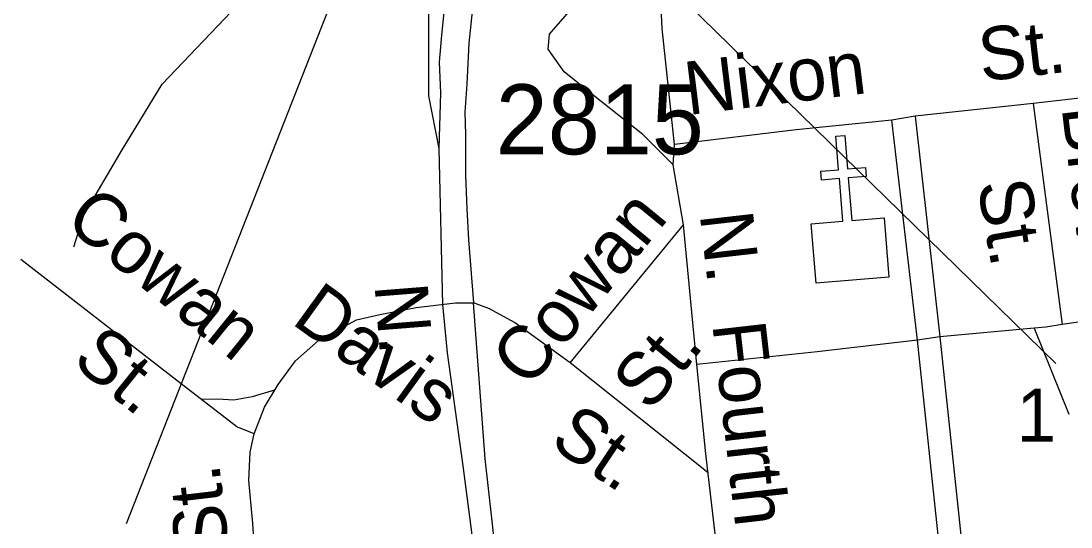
# Model space of a CAD drawing. Extents: x 2290055 to 2389491, y 66597 to 237875.
# Drawn here: x 2317274 to 2319151, y 182662 to 183566 of the extents above; entities that cross this region are included whole.
import ezdxf

# ---------------------------------------------------------------- set-up
doc = ezdxf.new("R2010")
doc.units = 0
for name, color, linetype in [('Exist Cultural Church CELL', 7, 'Continuous'), ('Exist Railroad Mainline', 7, 'Continuous'), ('Exist Road Non-System Type 51', 7, 'Continuous'), ('Exist Road Non-System Type 51 Label', 7, 'Continuous'), ('Exist Road Primary US Divided Attributed', 7, 'Continuous'), ('Exist Road Primary US Structure Standard Bridge Number Label', 7, 'Continuous'), ('Exist Road Secondary Type 51 Attributed', 7, 'Continuous'), ('Exist Road Secondary Type 51 Divided Attributed', 7, 'Continuous'), ('Exist Road Secondary Type 51 Label', 7, 'Continuous'), ('Exist Road Secondary Type 51 Number Label', 7, 'Continuous')]:
    doc.layers.add(name, color=color, linetype=linetype)

msp = doc.modelspace()

# ---------------------------------------------------------------- linework, layer by layer
at = {"layer": 'Exist Cultural Church CELL'}
msp.add_lwpolyline([(2318686.3, 183203.6), (2318743, 183208.4), (2318736.7, 183284.3), (2318704.8, 183281.7), (2318703.5, 183297.6), (2318735.4, 183300.2), (2318730.4, 183360.2), (2318746.3, 183361.5), (2318751.3, 183301.6), (2318783.2, 183304.2), (2318784.6, 183288.3), (2318752.7, 183285.6), (2318759, 183209.8), (2318816.5, 183214.4), (2318825.3, 183108.4), (2318695.1, 183097.5)], close=True, dxfattribs=at)
at = {"layer": 'Exist Railroad Mainline'}
msp.add_lwpolyline([(2317368.7, 183162.4), (2317386.6, 183219.3), (2317454.9, 183335.6), (2317526.4, 183452.7), (2317687.4, 183621.9), (2317937.9, 183810.5), (2318299, 184030.9), (2318725.1, 184281.4), (2318969.1, 184431), (2319128.4, 184603.4), (2319252, 184736.8), (2319359.4, 184941.7), (2319414.7, 185094.6), (2319460.2, 185262.1), (2319475, 185682.8)], dxfattribs=at)
at = {"layer": 'Exist Road Non-System Type 51'}
for p, q in [((2318872.4, 183395.9), (2318830.7, 183388.4)), ((2318872.4, 183395.9), (2318916.3, 183001.5)), ((2318876.4, 182996), (2318830.7, 183388.4)), ((2318439.7, 183308.9), (2318442.2, 183345.1)), ((2318458.1, 183201.6), (2318439.7, 183308.9)), ((2318255.8, 182955.4), (2318458.1, 183201.6)), ((2318482, 182952.5), (2318458.1, 183201.6)), ((2318916.3, 183001.5), (2318876.4, 182996)), ((2318916.3, 183001.5), (2318957.7, 182609)), ((2318917.8, 182605.5), (2318876.4, 182996)), ((2318502.1, 182758.7), (2318255.8, 182955.4)), ((2318498.2, 182793), (2318482, 182952.5)), ((2318525.8, 182551.9), (2318498.2, 182793))]:
    msp.add_line(p, q, dxfattribs=at)
for points in [[(2318442.2, 183345.1), (2318420.2, 183552.3), (2318414.7, 183664.6)], [(2318439.7, 183308.9), (2318385.7, 183362.9), (2318296.9, 183433.2), (2318245.1, 183475.1), (2318216, 183515.6)], [(2319270.7, 183439.9), (2319083, 183418.5)], [(2319083, 183418.5), (2318872.4, 183395.9)], [(2319083, 183418.5), (2319134.7, 183023.5)], [(2318830.7, 183388.4), (2318659.4, 183371.7), (2318442.2, 183345.1)], [(2317690.8, 182828.7), (2317659.8, 182841.1), (2317547.2, 182927.9), (2317274.1, 183139.7)], [(2317690.8, 182828.7), (2317709.3, 182876.3), (2317733.6, 182916.6), (2317764.6, 182958.9), (2317805.9, 182995.1), (2317874, 183032.3), (2317915.3, 183041.6), (2317980.4, 183053.9), (2318050.6, 183062.2), (2318082.6, 183062.2)], [(2318255.8, 182955.4), (2318155.9, 183027.1), (2318111.5, 183051.9), (2318082.6, 183062.2)], [(2319312.5, 183049.4), (2319134.7, 183023.5)], [(2319134.7, 183023.5), (2319105.6, 183019.2), (2319084.7, 183017.3)], [(2319084.7, 183017.3), (2318916.3, 183001.5)], [(2319084.7, 183017.3), (2319146.7, 182863.8)], [(2318876.4, 182996), (2318697.1, 182974.8), (2318482, 182952.5)], [(2317727.4, 182906.3), (2317687.1, 182894.8), (2317654.5, 182888.7), (2317626.2, 182890.4), (2317596.9, 182889.6)], [(2317707.8, 182454.5), (2317693.7, 182588.6), (2317688.4, 182668.1), (2317681.5, 182745.1), (2317683.5, 182795.7), (2317690.8, 182828.7)]]:
    msp.add_lwpolyline(points, dxfattribs=at)
at = {"layer": 'Exist Road Primary US Divided Attributed'}
msp.add_lwpolyline([(2317592.1, 184090), (2317736, 184004.3), (2317832.2, 183935.2), (2317882.8, 183884.5), (2317914.8, 183850.4), (2317948.9, 183795.7), (2317969.5, 183750.2), (2317985, 183700.6), (2317997.4, 183642.8), (2318002.6, 183592.2), (2318002.6, 183529.2), (2318002.6, 183432.1), (2318020.9, 183338.1)], dxfattribs=at)
at = {"layer": 'Exist Road Primary US Structure Standard Bridge Number Label'}
for points in [[(2318212, 183844.3), (2319123.6, 182954.4)], [(2317891.1, 183759.1), (2317462.1, 182667.6)]]:
    msp.add_lwpolyline(points, dxfattribs=at)
at = {"layer": 'Exist Road Secondary Type 51 Attributed'}
msp.add_lwpolyline([(2318216, 183515.6), (2318218.5, 183542.3), (2318300.7, 183637.5), (2318409.4, 183771.5)], dxfattribs=at)
at = {"layer": 'Exist Road Secondary Type 51 Divided Attributed'}
for points in [[(2318115.1, 183970.3), (2318089.3, 183879.4), (2318073.8, 183804), (2318056.8, 183740.9), (2318042.3, 183668.6), (2318032, 183605.6), (2318025.8, 183540.5), (2318021.7, 183492), (2318024.1, 183437.3), (2318020.9, 183338.1)], [(2318163.6, 183956.9), (2318140.4, 183882.5), (2318114.6, 183783.3), (2318098.1, 183694.5), (2318080.5, 183582.9), (2318074.3, 183526.1), (2318071.2, 183452.7), (2318067.6, 183403.1), (2318068.7, 183362.8), (2318068.7, 183290.5), (2318070.7, 183230.6), (2318073.8, 183174.8), (2318082.6, 183062.2)], [(2318020.9, 183338.1), (2318027.2, 183059.5)], [(2318027.2, 183059.5), (2318035.9, 182973.4), (2318063.7, 182771.3), (2318099, 182502.1), (2318195.1, 181666.4), (2318330.6, 180493.6), (2318368.5, 180095.5), (2318464.6, 179239.8), (2318504.2, 178838.1), (2318552.9, 178465.3), (2318578.5, 178415.1)], [(2318578.5, 178415.1), (2318578.5, 178492.6), (2318455, 179699.7), (2318326.7, 180887.2), (2318240.3, 181669.1), (2318199.7, 182060.4), (2318135.2, 182503), (2318103.9, 182783.7), (2318082.6, 183062.2)]]:
    msp.add_lwpolyline(points, dxfattribs=at)

# ---------------------------------------------------------------- texts
at = {"layer": 'Exist Road Non-System Type 51 Label'}
for s, rotation, p in [('St.', 6.5154, (2318990.8, 183457.5)), ('Nixon', 6.9946, (2318465.9, 183397.6)), ('Brown', 276.7158, (2319133.9, 183411)), ('St.', 279.7741, (2318982.9, 183275.9)), ('Cowan', 321.031, (2317348.9, 183203.5)), ('Cowan', 50.6047, (2318181.7, 182907.4)), ('N.  Fourth', 276.5206, (2318487, 183220.9)), ('Davis', 324.087, (2317755.2, 183026.9)), ('St.', 321.031, (2317362.7, 182955.1)), ('St.', 50.6047, (2318398.1, 182865.6)), ('St.', 326.1832, (2318216.2, 182808.3)), ('St.', 96.6905, (2317646.2, 182623.1))]:
    msp.add_text(s, height=95, rotation=rotation, dxfattribs=at).set_placement(p)
msp.add_text('1', height=95, dxfattribs=at).set_placement((2319053.5, 182814.4))
at = {"layer": 'Exist Road Secondary Type 51 Label'}
msp.add_text('N.', height=95, rotation=274.5491, dxfattribs=at).set_placement((2317905.8, 183094.4))
at = {"layer": 'Exist Road Secondary Type 51 Number Label'}
msp.add_text('2815', height=125, dxfattribs=at).set_placement((2318122.6, 183327.7))

doc.saveas('drawing.dxf')
